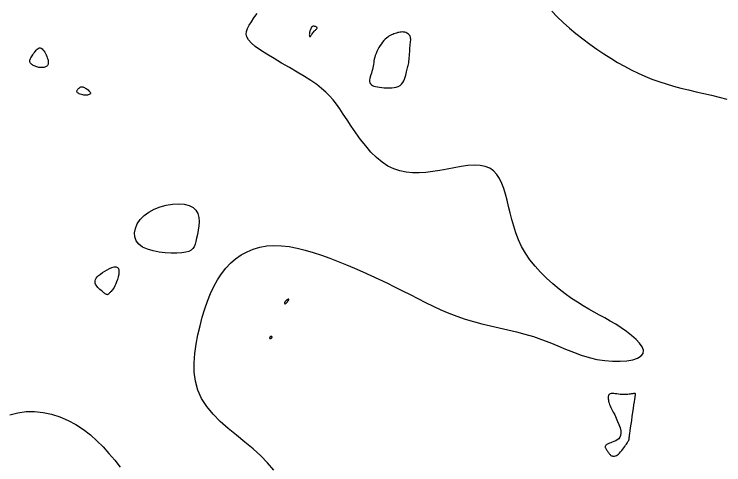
# Model space of a CAD drawing. Extents: x 3040093 to 3056816, y 408076 to 509144.
# Drawn here: x 3047235.5 to 3047318.8, y 436278.7 to 436331.6 of the extents above; entities that cross this region are included whole.
import ezdxf

# ---------------------------------------------------------------- set-up
doc = ezdxf.new("R2010")
doc.units = 0
doc.layers.add('V-CHAN-CONT-EL17', color=7, linetype='Continuous')

msp = doc.modelspace()

# ---------------------------------------------------------------- linework, layer by layer
at = {"layer": 'V-CHAN-CONT-EL17'}
for points in [[(3047298.607, 436331.972), (3047299.252, 436331.304), (3047299.944, 436330.643), (3047300.678, 436329.989), (3047301.445, 436329.347), (3047302.239, 436328.722), (3047303.05, 436328.116), (3047303.873, 436327.535), (3047304.699, 436326.981), (3047305.52, 436326.458), (3047306.331, 436325.97), (3047307.133, 436325.516), (3047307.932, 436325.095), (3047308.731, 436324.706), (3047309.535, 436324.346), (3047310.347, 436324.016), (3047311.171, 436323.713), (3047312.013, 436323.437), (3047312.874, 436323.185), (3047313.752, 436322.952), (3047314.643, 436322.734), (3047315.542, 436322.524), (3047316.445, 436322.318), (3047317.348, 436322.109), (3047318.247, 436321.893), (3047319.137, 436321.664)], [(3047266.004, 436278.087), (3047265.263, 436278.934), (3047264.45, 436279.762), (3047263.552, 436280.572), (3047262.596, 436281.372), (3047261.615, 436282.172), (3047260.642, 436282.981), (3047259.712, 436283.808), (3047258.858, 436284.664), (3047258.113, 436285.557), (3047257.512, 436286.498), (3047257.079, 436287.491), (3047256.802, 436288.529), (3047256.663, 436289.599), (3047256.642, 436290.69), (3047256.717, 436291.79), (3047256.871, 436292.886), (3047257.082, 436293.967), (3047257.331, 436295.02), (3047257.603, 436296.036), (3047257.896, 436297.009), (3047258.216, 436297.937), (3047258.565, 436298.816), (3047258.949, 436299.643), (3047259.37, 436300.416), (3047259.833, 436301.131), (3047260.342, 436301.785), (3047260.899, 436302.375), (3047261.504, 436302.898), (3047262.155, 436303.351), (3047262.848, 436303.731), (3047263.583, 436304.036), (3047264.356, 436304.262), (3047265.167, 436304.407), (3047266.011, 436304.467), (3047266.888, 436304.441), (3047267.792, 436304.338), (3047268.719, 436304.165), (3047269.664, 436303.933), (3047270.623, 436303.65), (3047271.591, 436303.326), (3047272.562, 436302.97), (3047273.534, 436302.591), (3047274.5, 436302.197), (3047275.461, 436301.791), (3047276.416, 436301.374), (3047277.364, 436300.946), (3047278.305, 436300.51), (3047279.238, 436300.065), (3047280.163, 436299.614), (3047281.079, 436299.157), (3047281.987, 436298.696), (3047282.889, 436298.236), (3047283.79, 436297.783), (3047284.695, 436297.344), (3047285.606, 436296.922), (3047286.529, 436296.526), (3047287.467, 436296.159), (3047288.425, 436295.829), (3047289.404, 436295.538), (3047290.401, 436295.278), (3047291.41, 436295.038), (3047292.426, 436294.808), (3047293.443, 436294.577), (3047294.456, 436294.334), (3047295.458, 436294.068), (3047296.445, 436293.769), (3047297.412, 436293.43), (3047298.361, 436293.062), (3047299.297, 436292.68), (3047300.222, 436292.299), (3047301.142, 436291.935), (3047302.06, 436291.603), (3047302.98, 436291.317), (3047303.905, 436291.093), (3047304.835, 436290.943), (3047305.747, 436290.867), (3047306.614, 436290.862), (3047307.408, 436290.925), (3047308.104, 436291.054), (3047308.673, 436291.244), (3047309.088, 436291.494), (3047309.322, 436291.8), (3047309.357, 436292.157), (3047309.212, 436292.557), (3047308.914, 436292.987), (3047308.491, 436293.437), (3047307.97, 436293.896), (3047307.38, 436294.351), (3047306.748, 436294.793), (3047306.102, 436295.209), (3047305.463, 436295.593), (3047304.833, 436295.952), (3047304.206, 436296.298), (3047303.575, 436296.644), (3047302.937, 436297), (3047302.284, 436297.38), (3047301.613, 436297.795), (3047300.916, 436298.257), (3047300.194, 436298.775), (3047299.455, 436299.346), (3047298.716, 436299.965), (3047297.99, 436300.625), (3047297.293, 436301.321), (3047296.638, 436302.048), (3047296.04, 436302.799), (3047295.514, 436303.57), (3047295.07, 436304.353), (3047294.7, 436305.145), (3047294.392, 436305.939), (3047294.134, 436306.732), (3047293.915, 436307.517), (3047293.723, 436308.289), (3047293.544, 436309.044), (3047293.369, 436309.776), (3047293.184, 436310.479), (3047292.979, 436311.143), (3047292.746, 436311.76), (3047292.474, 436312.317), (3047292.153, 436312.806), (3047291.774, 436313.215), (3047291.327, 436313.535), (3047290.803, 436313.755), (3047290.194, 436313.87), (3047289.512, 436313.894), (3047288.77, 436313.845), (3047287.981, 436313.741), (3047287.16, 436313.601), (3047286.321, 436313.443), (3047285.477, 436313.287), (3047284.642, 436313.15), (3047283.827, 436313.049), (3047283.034, 436312.996), (3047282.263, 436313.001), (3047281.511, 436313.074), (3047280.78, 436313.225), (3047280.067, 436313.463), (3047279.371, 436313.798), (3047278.693, 436314.24), (3047278.032, 436314.794), (3047277.39, 436315.441), (3047276.771, 436316.156), (3047276.178, 436316.915), (3047275.614, 436317.694), (3047275.084, 436318.467), (3047274.59, 436319.21), (3047274.135, 436319.9), (3047273.72, 436320.517), (3047273.328, 436321.07), (3047272.939, 436321.573), (3047272.534, 436322.039), (3047272.092, 436322.483), (3047271.595, 436322.919), (3047271.022, 436323.362), (3047270.353, 436323.824), (3047269.579, 436324.316), (3047268.723, 436324.833), (3047267.821, 436325.363), (3047266.907, 436325.896), (3047266.015, 436326.422), (3047265.179, 436326.931), (3047264.434, 436327.411), (3047263.814, 436327.854), (3047263.345, 436328.252), (3047263.022, 436328.615), (3047262.83, 436328.954), (3047262.756, 436329.282), (3047262.786, 436329.612), (3047262.905, 436329.957), (3047263.1, 436330.329), (3047263.358, 436330.741), (3047263.665, 436331.202), (3047264.018, 436331.706)], [(3047235.007, 436284.568), (3047235.952, 436284.83), (3047236.927, 436284.964), (3047237.92, 436284.973), (3047238.921, 436284.866), (3047239.918, 436284.65), (3047240.9, 436284.334), (3047241.857, 436283.925), (3047242.777, 436283.433), (3047243.649, 436282.864), (3047244.466, 436282.229), (3047245.232, 436281.537), (3047245.958, 436280.801), (3047246.651, 436280.033), (3047247.32, 436279.245), (3047247.975, 436278.449)]]:
    msp.add_lwpolyline(points, dxfattribs=at)
for points in [[(3047270.167, 436329.379), (3047270.159, 436329.294), (3047270.157, 436329.211), (3047270.16, 436329.136), (3047270.169, 436329.072), (3047270.185, 436329.025), (3047270.208, 436328.999), (3047270.24, 436328.997), (3047270.279, 436329.025), (3047270.327, 436329.077), (3047270.381, 436329.149), (3047270.441, 436329.235), (3047270.505, 436329.33), (3047270.574, 436329.429), (3047270.645, 436329.527), (3047270.718, 436329.619), (3047270.792, 436329.7), (3047270.864, 436329.77), (3047270.93, 436329.832), (3047270.989, 436329.886), (3047271.036, 436329.933), (3047271.069, 436329.976), (3047271.086, 436330.015), (3047271.082, 436330.051), (3047271.057, 436330.086), (3047271.013, 436330.119), (3047270.954, 436330.149), (3047270.886, 436330.174), (3047270.811, 436330.195), (3047270.736, 436330.209), (3047270.663, 436330.216), (3047270.598, 436330.214), (3047270.543, 436330.203), (3047270.498, 436330.184), (3047270.461, 436330.158), (3047270.431, 436330.125), (3047270.406, 436330.087), (3047270.384, 436330.045), (3047270.364, 436329.999), (3047270.344, 436329.951), (3047270.322, 436329.901), (3047270.299, 436329.85), (3047270.276, 436329.796), (3047270.254, 436329.738), (3047270.232, 436329.676), (3047270.211, 436329.61), (3047270.193, 436329.539), (3047270.178, 436329.462)], [(3047277.33, 436323.46), (3047277.435, 436323.352), (3047277.573, 436323.263), (3047277.742, 436323.189), (3047277.939, 436323.13), (3047278.16, 436323.082), (3047278.404, 436323.043), (3047278.668, 436323.012), (3047278.947, 436322.987), (3047279.236, 436322.971), (3047279.528, 436322.968), (3047279.818, 436322.981), (3047280.097, 436323.014), (3047280.36, 436323.071), (3047280.6, 436323.156), (3047280.811, 436323.273), (3047280.987, 436323.423), (3047281.131, 436323.601), (3047281.248, 436323.8), (3047281.342, 436324.013), (3047281.416, 436324.232), (3047281.476, 436324.45), (3047281.526, 436324.66), (3047281.569, 436324.855), (3047281.61, 436325.029), (3047281.65, 436325.186), (3047281.687, 436325.332), (3047281.722, 436325.473), (3047281.755, 436325.615), (3047281.786, 436325.762), (3047281.813, 436325.922), (3047281.839, 436326.1), (3047281.861, 436326.3), (3047281.881, 436326.518), (3047281.899, 436326.749), (3047281.916, 436326.987), (3047281.933, 436327.226), (3047281.95, 436327.462), (3047281.967, 436327.688), (3047281.985, 436327.899), (3047282.005, 436328.091), (3047282.024, 436328.264), (3047282.04, 436328.42), (3047282.051, 436328.561), (3047282.053, 436328.69), (3047282.046, 436328.807), (3047282.025, 436328.916), (3047281.99, 436329.017), (3047281.937, 436329.112), (3047281.868, 436329.201), (3047281.785, 436329.282), (3047281.69, 436329.354), (3047281.584, 436329.416), (3047281.469, 436329.467), (3047281.346, 436329.505), (3047281.218, 436329.53), (3047281.085, 436329.54), (3047280.949, 436329.538), (3047280.811, 436329.523), (3047280.669, 436329.497), (3047280.526, 436329.463), (3047280.381, 436329.42), (3047280.235, 436329.372), (3047280.088, 436329.318), (3047279.941, 436329.26), (3047279.794, 436329.196), (3047279.647, 436329.124), (3047279.5, 436329.04), (3047279.352, 436328.942), (3047279.204, 436328.827), (3047279.055, 436328.694), (3047278.906, 436328.538), (3047278.756, 436328.36), (3047278.608, 436328.161), (3047278.465, 436327.947), (3047278.328, 436327.721), (3047278.201, 436327.487), (3047278.085, 436327.251), (3047277.984, 436327.015), (3047277.899, 436326.786), (3047277.832, 436326.565), (3047277.78, 436326.351), (3047277.74, 436326.144), (3047277.706, 436325.941), (3047277.675, 436325.739), (3047277.643, 436325.538), (3047277.605, 436325.336), (3047277.558, 436325.13), (3047277.499, 436324.919), (3047277.434, 436324.707), (3047277.368, 436324.496), (3047277.308, 436324.29), (3047277.261, 436324.093), (3047277.233, 436323.908), (3047277.231, 436323.738), (3047277.262, 436323.588)], [(3047237.765, 436325.616), (3047237.672, 436325.671), (3047237.589, 436325.73), (3047237.515, 436325.793), (3047237.453, 436325.86), (3047237.404, 436325.929), (3047237.37, 436326.002), (3047237.352, 436326.077), (3047237.351, 436326.156), (3047237.366, 436326.237), (3047237.395, 436326.324), (3047237.439, 436326.416), (3047237.494, 436326.516), (3047237.561, 436326.624), (3047237.637, 436326.741), (3047237.721, 436326.869), (3047237.812, 436327.006), (3047237.909, 436327.149), (3047238.011, 436327.287), (3047238.118, 436327.416), (3047238.228, 436327.526), (3047238.34, 436327.611), (3047238.454, 436327.663), (3047238.568, 436327.675), (3047238.682, 436327.642), (3047238.794, 436327.569), (3047238.904, 436327.462), (3047239.008, 436327.328), (3047239.107, 436327.176), (3047239.199, 436327.011), (3047239.281, 436326.841), (3047239.354, 436326.673), (3047239.415, 436326.513), (3047239.463, 436326.362), (3047239.499, 436326.221), (3047239.522, 436326.09), (3047239.532, 436325.97), (3047239.528, 436325.86), (3047239.509, 436325.761), (3047239.475, 436325.673), (3047239.426, 436325.597), (3047239.363, 436325.532), (3047239.287, 436325.478), (3047239.202, 436325.435), (3047239.106, 436325.401), (3047239.004, 436325.377), (3047238.895, 436325.362), (3047238.782, 436325.356), (3047238.666, 436325.358), (3047238.548, 436325.368), (3047238.43, 436325.385), (3047238.312, 436325.409), (3047238.195, 436325.44), (3047238.081, 436325.476), (3047237.97, 436325.518), (3047237.865, 436325.565)], [(3047242.891, 436322.541), (3047242.892, 436322.616), (3047242.916, 436322.69), (3047242.957, 436322.764), (3047243.013, 436322.835), (3047243.076, 436322.9), (3047243.144, 436322.96), (3047243.211, 436323.011), (3047243.274, 436323.052), (3047243.334, 436323.083), (3047243.393, 436323.103), (3047243.454, 436323.111), (3047243.519, 436323.107), (3047243.59, 436323.09), (3047243.67, 436323.06), (3047243.76, 436323.017), (3047243.863, 436322.96), (3047243.973, 436322.892), (3047244.084, 436322.815), (3047244.192, 436322.733), (3047244.29, 436322.648), (3047244.373, 436322.562), (3047244.434, 436322.48), (3047244.469, 436322.403), (3047244.473, 436322.335), (3047244.447, 436322.275), (3047244.395, 436322.224), (3047244.32, 436322.183), (3047244.225, 436322.152), (3047244.113, 436322.132), (3047243.988, 436322.122), (3047243.852, 436322.123), (3047243.709, 436322.136), (3047243.564, 436322.159), (3047243.421, 436322.192), (3047243.286, 436322.234), (3047243.163, 436322.283), (3047243.057, 436322.34), (3047242.974, 436322.402), (3047242.917, 436322.47)], [(3047249.83, 436305.009), (3047249.668, 436305.467), (3047249.644, 436305.963), (3047249.749, 436306.48), (3047249.976, 436306.999), (3047250.318, 436307.502), (3047250.765, 436307.97), (3047251.311, 436308.386), (3047251.944, 436308.734), (3047252.639, 436309.009), (3047253.367, 436309.206), (3047254.1, 436309.324), (3047254.809, 436309.359), (3047255.466, 436309.308), (3047256.043, 436309.168), (3047256.51, 436308.936), (3047256.847, 436308.613), (3047257.065, 436308.214), (3047257.183, 436307.759), (3047257.22, 436307.267), (3047257.195, 436306.758), (3047257.126, 436306.251), (3047257.034, 436305.766), (3047256.935, 436305.322), (3047256.844, 436304.934), (3047256.75, 436304.604), (3047256.636, 436304.326), (3047256.486, 436304.097), (3047256.283, 436303.914), (3047256.011, 436303.772), (3047255.652, 436303.668), (3047255.191, 436303.598), (3047254.619, 436303.56), (3047253.962, 436303.557), (3047253.254, 436303.596), (3047252.528, 436303.682), (3047251.82, 436303.821), (3047251.162, 436304.018), (3047250.59, 436304.278), (3047250.137, 436304.608)], [(3047245.842, 436299.084), (3047245.721, 436299.184), (3047245.596, 436299.293), (3047245.472, 436299.409), (3047245.354, 436299.532), (3047245.247, 436299.659), (3047245.157, 436299.79), (3047245.087, 436299.923), (3047245.042, 436300.056), (3047245.025, 436300.191), (3047245.039, 436300.329), (3047245.085, 436300.471), (3047245.165, 436300.618), (3047245.283, 436300.772), (3047245.439, 436300.933), (3047245.637, 436301.103), (3047245.876, 436301.282), (3047246.145, 436301.459), (3047246.431, 436301.625), (3047246.72, 436301.769), (3047246.999, 436301.879), (3047247.256, 436301.945), (3047247.476, 436301.955), (3047247.645, 436301.899), (3047247.756, 436301.771), (3047247.811, 436301.58), (3047247.819, 436301.342), (3047247.789, 436301.07), (3047247.728, 436300.78), (3047247.645, 436300.486), (3047247.548, 436300.204), (3047247.446, 436299.947), (3047247.344, 436299.727), (3047247.246, 436299.543), (3047247.151, 436299.391), (3047247.062, 436299.266), (3047246.979, 436299.164), (3047246.902, 436299.079), (3047246.833, 436299.009), (3047246.772, 436298.948), (3047246.72, 436298.893), (3047246.676, 436298.843), (3047246.638, 436298.8), (3047246.603, 436298.763), (3047246.572, 436298.732), (3047246.541, 436298.71), (3047246.509, 436298.695), (3047246.475, 436298.689), (3047246.437, 436298.691), (3047246.394, 436298.703), (3047246.344, 436298.725), (3047246.286, 436298.757), (3047246.219, 436298.8), (3047246.143, 436298.854), (3047246.055, 436298.919), (3047245.955, 436298.996)], [(3047267.634, 436297.917), (3047267.653, 436297.941), (3047267.668, 436297.962), (3047267.681, 436297.979), (3047267.691, 436297.994), (3047267.7, 436298.007), (3047267.708, 436298.02), (3047267.716, 436298.034), (3047267.724, 436298.048), (3047267.733, 436298.064), (3047267.742, 436298.08), (3047267.75, 436298.095), (3047267.756, 436298.109), (3047267.76, 436298.122), (3047267.762, 436298.133), (3047267.76, 436298.142), (3047267.754, 436298.147), (3047267.745, 436298.15), (3047267.734, 436298.15), (3047267.721, 436298.149), (3047267.706, 436298.146), (3047267.69, 436298.143), (3047267.673, 436298.139), (3047267.657, 436298.135), (3047267.642, 436298.132), (3047267.627, 436298.129), (3047267.612, 436298.125), (3047267.595, 436298.12), (3047267.577, 436298.112), (3047267.557, 436298.101), (3047267.534, 436298.086), (3047267.508, 436298.067), (3047267.478, 436298.043), (3047267.445, 436298.014), (3047267.411, 436297.981), (3047267.378, 436297.946), (3047267.345, 436297.909), (3047267.316, 436297.87), (3047267.29, 436297.831), (3047267.27, 436297.791), (3047267.257, 436297.753), (3047267.251, 436297.717), (3047267.25, 436297.685), (3047267.256, 436297.658), (3047267.267, 436297.636), (3047267.284, 436297.623), (3047267.307, 436297.618), (3047267.334, 436297.623), (3047267.365, 436297.639), (3047267.4, 436297.664), (3047267.437, 436297.696), (3047267.475, 436297.733), (3047267.512, 436297.773), (3047267.548, 436297.813), (3047267.581, 436297.852), (3047267.61, 436297.887)], [(3047265.5, 436293.62), (3047265.501, 436293.6), (3047265.506, 436293.582), (3047265.514, 436293.565), (3047265.526, 436293.552), (3047265.541, 436293.542), (3047265.559, 436293.536), (3047265.58, 436293.535), (3047265.604, 436293.539), (3047265.629, 436293.548), (3047265.656, 436293.561), (3047265.682, 436293.577), (3047265.708, 436293.594), (3047265.732, 436293.614), (3047265.753, 436293.633), (3047265.77, 436293.653), (3047265.782, 436293.671), (3047265.79, 436293.689), (3047265.794, 436293.705), (3047265.794, 436293.72), (3047265.791, 436293.734), (3047265.785, 436293.746), (3047265.776, 436293.757), (3047265.764, 436293.767), (3047265.751, 436293.776), (3047265.736, 436293.783), (3047265.719, 436293.789), (3047265.701, 436293.792), (3047265.682, 436293.793), (3047265.662, 436293.792), (3047265.642, 436293.788), (3047265.622, 436293.78), (3047265.602, 436293.77), (3047265.582, 436293.757), (3047265.564, 436293.741), (3047265.546, 436293.723), (3047265.531, 436293.704), (3047265.519, 436293.684), (3047265.509, 436293.663), (3047265.502, 436293.641)], [(3047306.547, 436280.087), (3047306.677, 436280.225), (3047306.805, 436280.378), (3047306.931, 436280.538), (3047307.052, 436280.701), (3047307.164, 436280.861), (3047307.267, 436281.01), (3047307.356, 436281.144), (3047307.431, 436281.258), (3047307.492, 436281.352), (3047307.541, 436281.429), (3047307.579, 436281.492), (3047307.608, 436281.541), (3047307.63, 436281.58), (3047307.646, 436281.612), (3047307.657, 436281.637), (3047307.666, 436281.659), (3047307.672, 436281.677), (3047307.676, 436281.693), (3047307.679, 436281.707), (3047307.68, 436281.72), (3047307.68, 436281.731), (3047307.68, 436281.742), (3047307.68, 436281.753), (3047307.68, 436281.766), (3047307.682, 436281.789), (3047307.686, 436281.832), (3047307.696, 436281.904), (3047307.711, 436282.016), (3047307.733, 436282.176), (3047307.764, 436282.395), (3047307.804, 436282.683), (3047307.856, 436283.043), (3047307.916, 436283.462), (3047307.983, 436283.92), (3047308.052, 436284.398), (3047308.121, 436284.876), (3047308.189, 436285.334), (3047308.251, 436285.755), (3047308.305, 436286.117), (3047308.348, 436286.407), (3047308.382, 436286.629), (3047308.407, 436286.792), (3047308.423, 436286.906), (3047308.432, 436286.98), (3047308.434, 436287.024), (3047308.429, 436287.047), (3047308.42, 436287.058), (3047308.406, 436287.066), (3047308.386, 436287.071), (3047308.358, 436287.074), (3047308.32, 436287.074), (3047308.272, 436287.071), (3047308.21, 436287.065), (3047308.134, 436287.056), (3047308.042, 436287.044), (3047307.933, 436287.028), (3047307.807, 436287.01), (3047307.667, 436286.992), (3047307.514, 436286.975), (3047307.35, 436286.962), (3047307.177, 436286.954), (3047306.995, 436286.953), (3047306.807, 436286.961), (3047306.615, 436286.977), (3047306.423, 436287.001), (3047306.234, 436287.027), (3047306.052, 436287.051), (3047305.881, 436287.07), (3047305.725, 436287.08), (3047305.588, 436287.076), (3047305.474, 436287.056), (3047305.386, 436287.015), (3047305.321, 436286.958), (3047305.276, 436286.888), (3047305.248, 436286.81), (3047305.232, 436286.727), (3047305.227, 436286.644), (3047305.228, 436286.565), (3047305.232, 436286.494), (3047305.236, 436286.434), (3047305.24, 436286.385), (3047305.244, 436286.344), (3047305.248, 436286.308), (3047305.252, 436286.277), (3047305.256, 436286.246), (3047305.26, 436286.215), (3047305.266, 436286.181), (3047305.272, 436286.141), (3047305.283, 436286.09), (3047305.303, 436286.022), (3047305.335, 436285.93), (3047305.383, 436285.808), (3047305.452, 436285.65), (3047305.545, 436285.45), (3047305.666, 436285.202), (3047305.816, 436284.903), (3047305.986, 436284.563), (3047306.163, 436284.195), (3047306.334, 436283.813), (3047306.488, 436283.43), (3047306.613, 436283.059), (3047306.695, 436282.713), (3047306.722, 436282.407), (3047306.686, 436282.149), (3047306.594, 436281.937), (3047306.459, 436281.766), (3047306.291, 436281.628), (3047306.102, 436281.518), (3047305.904, 436281.429), (3047305.708, 436281.356), (3047305.525, 436281.293), (3047305.366, 436281.233), (3047305.231, 436281.176), (3047305.12, 436281.12), (3047305.03, 436281.064), (3047304.962, 436281.008), (3047304.915, 436280.95), (3047304.886, 436280.89), (3047304.877, 436280.827), (3047304.884, 436280.759), (3047304.906, 436280.688), (3047304.94, 436280.614), (3047304.983, 436280.539), (3047305.033, 436280.462), (3047305.087, 436280.385), (3047305.142, 436280.308), (3047305.195, 436280.233), (3047305.245, 436280.16), (3047305.293, 436280.09), (3047305.339, 436280.024), (3047305.386, 436279.962), (3047305.436, 436279.905), (3047305.489, 436279.855), (3047305.549, 436279.811), (3047305.615, 436279.774), (3047305.69, 436279.746), (3047305.774, 436279.728), (3047305.865, 436279.724), (3047305.963, 436279.734), (3047306.069, 436279.761), (3047306.181, 436279.808), (3047306.298, 436279.877), (3047306.421, 436279.969)]]:
    msp.add_lwpolyline(points, close=True, dxfattribs=at)

doc.saveas('drawing.dxf')
